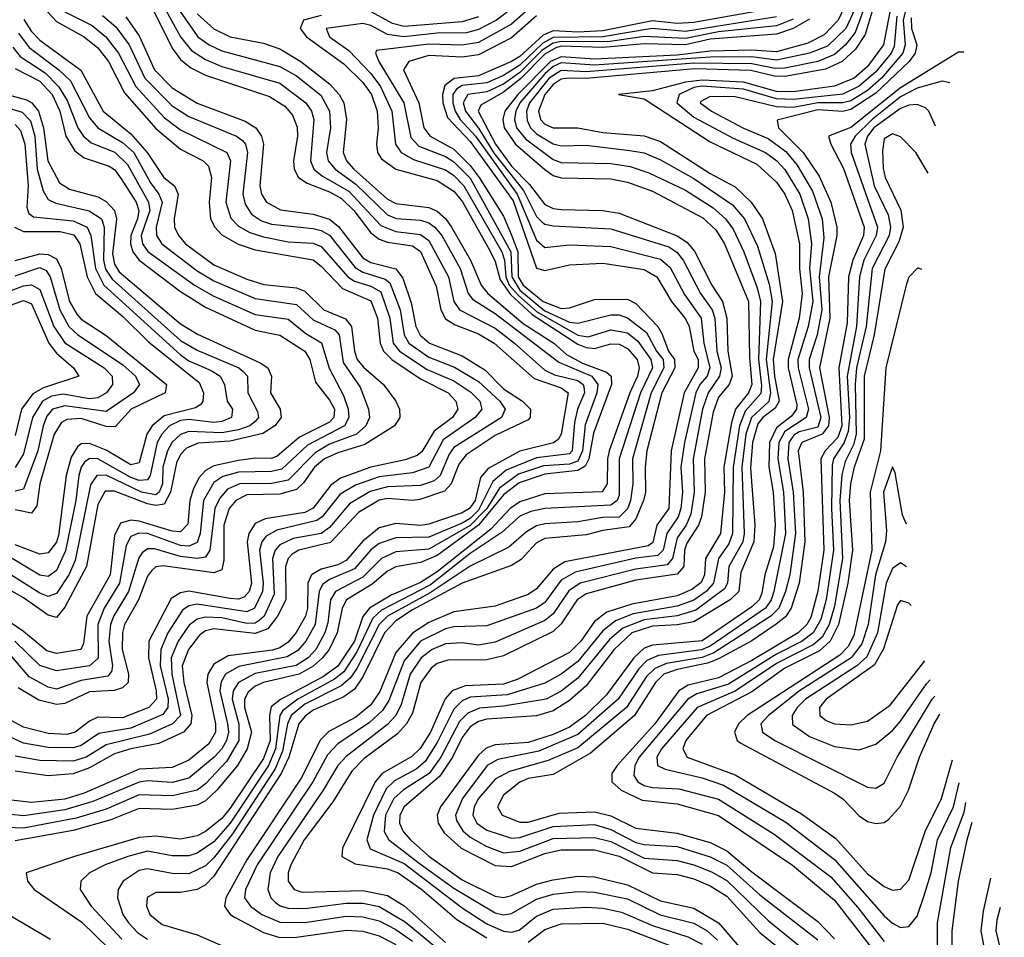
# Model space of a CAD drawing. Header units: inches. Extents: x 990535 to 1117859, y 769386 to 892122.
# Tile 668 of 1056: x 1092981 to 1095360, y 827675 to 829891. Entities that reach past the tile are written whole.
import ezdxf

# ---------------------------------------------------------------- set-up
doc = ezdxf.new("R2010")
doc.units = ezdxf.units.IN
doc.header["$MEASUREMENT"] = 0
doc.layers.add('B0892', color=7, linetype='Continuous')

msp = doc.modelspace()

# ---------------------------------------------------------------- linework, layer by layer
at = {"layer": 'B0892', "color": 5}
for points, elevation in [([(1095032.1, 829987.9), (1094977.3, 829870), (1094933, 829827), (1094889.9, 829810.1), (1094810, 829792.9), (1094750, 829801), (1094650, 829800.2), (1094370, 829781), (1094290, 829786.7), (1094270, 829778), (1094250, 829759.9), (1094189.6, 829690), (1094179.8, 829670), (1094176.5, 829650), (1094181.6, 829630), (1094203.5, 829603.5), (1094270, 829553.3), (1094290, 829546.4), (1094410, 829543.9), (1094456.2, 829536.2), (1094501.5, 829521.5), (1094590, 829478.9), (1094656.7, 829436.7), (1094686.9, 829410), (1094705.4, 829385.4), (1094731.2, 829330), (1094763.4, 829243.4), (1094771.3, 829210), (1094766.6, 829070), (1094773.4, 829006.6), (1094772, 828988), (1094734.2, 828945.8), (1094720.7, 828910), (1094705.1, 828810), (1094703.5, 828650), (1094695, 828625), (1094670, 828589.5), (1094658, 828530), (1094640.3, 828510), (1094610, 828489.3), (1094570, 828474.1), (1094464, 828456), (1094420.6, 828439.4), (1094390, 828414.6), (1094330, 828340.5), (1094290, 828310.4), (1094250, 828288.3), (1094159.2, 828260.7), (1094070, 828255), (1094050, 828246.1), (1094030, 828225.4), (1093990, 828144.8), (1093960.6, 828099.4), (1093939.2, 828080.8), (1093887.1, 828052.9), (1093867.1, 828032.9), (1093836.1, 827970), (1093819.9, 827910), (1093828.4, 827888.4), (1093910, 827852.6), (1094050, 827745.6), (1094110, 827707.6), (1094150, 827689.2), (1094170, 827687.1), (1094187.8, 827692.2), (1094230, 827726.1), (1094270, 827742.3), (1094350, 827747.4), (1094390, 827744.9), (1094435.6, 827735.6), (1094510, 827702.8), (1094596.1, 827676.1), (1094630, 827657.7)], 4940), ([(1093328.1, 829970), (1093411.8, 829850), (1093439, 829830), (1093470, 829815.5), (1093610, 829778.1), (1093650, 829755.3), (1093708.8, 829708.8), (1093730.2, 829670), (1093732.3, 829630), (1093722.7, 829570), (1093726.2, 829550), (1093743.7, 829530), (1093793.7, 829493.7), (1093870, 829419.3), (1093890.6, 829410.6), (1093950, 829406.7), (1093970, 829400.6), (1093984.7, 829390), (1094000.9, 829370), (1094045.5, 829290), (1094064.7, 829230), (1094075.7, 829215.7), (1094130, 829181.3), (1094283.6, 829063.6), (1094363.7, 829030), (1094378, 829010), (1094375.5, 828990), (1094347.8, 828912.2), (1094341.1, 828850), (1094330, 828825), (1094310, 828817.1), (1094246.9, 828813.1), (1094186.4, 828793.6), (1094140.7, 828759.3), (1094109.8, 828710), (1094070, 828669), (1093970, 828612.5), (1093890, 828605.8), (1093855.1, 828590), (1093810, 828544.5), (1093744.4, 828510), (1093732.6, 828490), (1093726, 828434), (1093718.2, 828410), (1093696.6, 828370), (1093678.2, 828350), (1093648.9, 828331.1), (1093550, 828311.9), (1093509.7, 828290.3), (1093497.1, 828270), (1093494.8, 828250), (1093510.8, 828189.2), (1093510.7, 828150), (1093481.1, 828098.9), (1093430, 828045.5), (1093409.8, 828030.2), (1093350, 828016.2), (1093270, 828018.6), (1093190, 827984.1), (1093117.8, 827962.2), (1092990, 827938.5), (1092930, 827940.3)], 4660), ([(1093325.4, 829930), (1093370, 829849.5), (1093396.5, 829816.5), (1093430, 829794.5), (1093470, 829777.7), (1093610, 829737.5), (1093672.8, 829690), (1093686.2, 829670), (1093691.9, 829650), (1093684.1, 829550), (1093692.3, 829530), (1093713.3, 829513.2), (1093776.9, 829476.9), (1093854, 829394), (1093890, 829379.7), (1093950, 829372.3), (1093970, 829357.9), (1094017.2, 829270), (1094030.3, 829210), (1094043.7, 829190), (1094130, 829146.2), (1094177.2, 829110), (1094250, 829044.2), (1094273.4, 829033.4), (1094330, 829019.7), (1094343.1, 829010), (1094344.2, 829004.2), (1094345.7, 828990), (1094329.3, 828950), (1094322.2, 828917.8), (1094316.6, 828850), (1094310, 828842.3), (1094230, 828833.1), (1094157, 828803), (1094124.2, 828775.8), (1094090, 828706), (1094070, 828686.5), (1094050, 828675), (1093970, 828641.5), (1093890, 828639.9), (1093850, 828625.8), (1093829.8, 828610.2), (1093790, 828564.3), (1093730, 828538.5), (1093713.3, 828526.7), (1093705.2, 828510), (1093694.9, 828430), (1093672.9, 828390), (1093652.9, 828367.1), (1093627.5, 828352.5), (1093510.9, 828329.1), (1093478.7, 828310), (1093467.9, 828292.1), (1093464.5, 828270), (1093483.3, 828190), (1093485.7, 828170), (1093481.2, 828150), (1093470, 828129.7), (1093451.1, 828110), (1093390, 828059.4), (1093350, 828048.8), (1093290, 828052.5), (1093270, 828049.4), (1093157.6, 828002.4), (1093090, 827982.4), (1092990, 827968.3), (1092930, 827974.9)], 4640), ([(1093029.9, 829929.9), (1093070, 829886.7), (1093137.1, 829850), (1093170, 829823.4), (1093195.8, 829790), (1093234.7, 829714.7), (1093310, 829628), (1093370, 829578.6), (1093424.3, 829550), (1093437.2, 829537.2), (1093444.8, 829510), (1093438.7, 829450), (1093442.3, 829410), (1093452.6, 829390), (1093470, 829371.5), (1093508.8, 829348.8), (1093550, 829335.3), (1093690, 829311.1), (1093710, 829296.1), (1093761.5, 829241.5), (1093830, 829212.2), (1093845.7, 829170), (1093852.3, 829110), (1093860.1, 829090), (1093880.5, 829070), (1093950, 829023.9), (1094016.2, 828990), (1094035, 828970), (1094040.3, 828950), (1094026.9, 828930), (1093983.1, 828896.9), (1093952.9, 828847.1), (1093941.6, 828838.4), (1093912.3, 828827.7), (1093830, 828810.1), (1093756.3, 828783.6), (1093733.2, 828766.8), (1093690, 828711.2), (1093670, 828700.7), (1093574.7, 828685.3), (1093550, 828674), (1093535.2, 828650), (1093530.5, 828630), (1093541.1, 828530), (1093535.8, 828510), (1093523.5, 828496.5), (1093510, 828491.3), (1093490, 828492.8), (1093390, 828510.4), (1093370, 828506.7), (1093347.2, 828492.8), (1093293.6, 828390), (1093292.5, 828350), (1093311.1, 828270), (1093311.4, 828250), (1093293.3, 828230), (1093230, 828205), (1093170, 828206.3), (1093150, 828196.7), (1093115, 828170), (1093095.2, 828164.8), (1093050, 828166.7), (1092990, 828182), (1092950, 828203.8)], 4520), ([(1094230, 829933), (1094170, 829880.2), (1094090, 829835.9), (1094050, 829829.1), (1093970, 829832), (1093843.7, 829816.3), (1093840.7, 829810), (1093849.3, 829790), (1093909.3, 829690), (1093926.6, 829606.6), (1093945.8, 829585.8), (1094010, 829560.2), (1094030, 829547.8), (1094070, 829508.1), (1094168.2, 829330), (1094170.3, 829270), (1094190, 829237.9), (1094250, 829187.7), (1094310, 829160.8), (1094330, 829158), (1094410, 829178.2), (1094430, 829177.9), (1094450, 829170.9), (1094495.8, 829135.8), (1094520, 829090), (1094536.1, 829070), (1094537.8, 829050), (1094507.1, 828990), (1094461.9, 828830), (1094462.8, 828770), (1094456.8, 828730), (1094450, 828709.9), (1094430, 828689.1), (1094390, 828688.9), (1094330, 828678.1), (1094250, 828673.4), (1094230, 828668.4), (1094205.6, 828654.4), (1094163.1, 828616.9), (1094070, 828571.2), (1093973.1, 828506.9), (1093869.7, 828450.3), (1093850, 828429.8), (1093796, 828324), (1093779.5, 828300.5), (1093757.9, 828282.2), (1093670, 828237.7), (1093637.2, 828210), (1093628, 828190), (1093616.1, 828123.9), (1093598.3, 828081.7), (1093495.8, 827924.2), (1093450, 827866.7), (1093430, 827847.3), (1093390, 827828), (1093350, 827828.6), (1093290, 827840.3), (1093270, 827836), (1093231.3, 827810), (1093219.3, 827790), (1093217.4, 827770), (1093230.6, 827730), (1093243.9, 827710), (1093266.2, 827686.3), (1093290, 827670.3)], 4760), ([(1094987.2, 829950), (1094959, 829890), (1094925.4, 829854.6), (1094885.3, 829834.7), (1094810, 829813.6), (1094750, 829817.6), (1094650, 829815), (1094570, 829805.3), (1094370, 829795.7), (1094290, 829801.6), (1094263.7, 829790), (1094185.2, 829710), (1094153.9, 829670), (1094148.3, 829650), (1094151.6, 829630), (1094179.5, 829590), (1094250, 829529.3), (1094270, 829515), (1094290, 829508.9), (1094410, 829506.8), (1094450, 829498.9), (1094510, 829477), (1094632.2, 829412.2), (1094663.4, 829383.4), (1094684.4, 829350), (1094742.4, 829210), (1094744.6, 829075.4), (1094750.7, 829010), (1094742.5, 828990), (1094711, 828950), (1094701.6, 828918.4), (1094683, 828810), (1094684.4, 828750), (1094674.6, 828650), (1094638.7, 828590), (1094635.8, 828550), (1094627.9, 828532), (1094605.6, 828514.4), (1094570, 828499.8), (1094460.5, 828479.5), (1094399.7, 828460.3), (1094370, 828437.7), (1094336.8, 828390), (1094310, 828362.9), (1094183, 828297), (1094150, 828286.4), (1094057.6, 828282.4), (1094026.5, 828270), (1094009.3, 828250.7), (1093973.9, 828170), (1093949.3, 828130.7), (1093929.1, 828111), (1093857.3, 828070), (1093840.5, 828050), (1093761.3, 827890), (1093759.6, 827870), (1093792.2, 827852.2), (1093870, 827839.8), (1093895.7, 827830), (1093952.9, 827790), (1094037.8, 827717.8), (1094110, 827673.3)], 4920), ([(1095025.6, 829930), (1094999.9, 829860.1), (1094976.8, 829830), (1094950, 829807.2), (1094910, 829790.4), (1094830, 829773.7), (1094806.7, 829773.3), (1094750, 829784.4), (1094610, 829785.8), (1094350, 829764.9), (1094290, 829768.4), (1094260.5, 829750), (1094213.5, 829690), (1094206.2, 829670), (1094207.2, 829647.2), (1094215.8, 829630), (1094230, 829615.7), (1094270, 829590.8), (1094290, 829586.4), (1094350, 829587.7), (1094455.4, 829575.4), (1094490, 829569.2), (1094530, 829552.8), (1094610, 829507.6), (1094703.8, 829443.8), (1094732.7, 829410), (1094764.1, 829344.1), (1094792.3, 829252.3), (1094799.3, 829210), (1094785.3, 829070), (1094795.8, 828990), (1094791.3, 828968.7), (1094749.6, 828930.4), (1094736.2, 828890), (1094726.4, 828810), (1094731.9, 828650), (1094728.5, 828630), (1094695.2, 828570), (1094691.7, 828530), (1094684, 828516), (1094614.9, 828465.1), (1094570, 828451.2), (1094490, 828441.7), (1094438.4, 828421.6), (1094406.1, 828394), (1094330, 828300.4), (1094290, 828269.2), (1094253.5, 828250), (1094150, 828232.8), (1094092, 828228), (1094063.7, 828216.3), (1094044, 828196), (1093998.7, 828110), (1093970.5, 828070), (1093908.9, 828031.1), (1093885.1, 828010), (1093865.2, 827970), (1093862.2, 827930), (1093873, 827910), (1093950, 827851.6), (1094030, 827793.3), (1094130, 827733.6), (1094150, 827728.8), (1094170, 827732.5), (1094230, 827767.1), (1094270, 827779), (1094330, 827785.2), (1094370, 827783.5), (1094450, 827767.2), (1094528.7, 827728.7), (1094610, 827708.9), (1094642.1, 827690), (1094667.7, 827667.7)], 4960), ([(1093306, 829910), (1093350, 829822.6), (1093370, 829794.9), (1093395.1, 829775.1), (1093430, 829757.1), (1093585.2, 829705.2), (1093621.9, 829681.9), (1093640.6, 829660.6), (1093651.6, 829631.6), (1093652.6, 829610), (1093643.1, 829550), (1093644.2, 829530), (1093654.7, 829510), (1093675.9, 829495.9), (1093730, 829475.5), (1093759.2, 829459.2), (1093788.4, 829430), (1093830, 829376.4), (1093850, 829361.3), (1093870, 829353.6), (1093930, 829344.6), (1093950, 829331.4), (1093987.7, 829247.7), (1093998.8, 829190), (1094010, 829168.6), (1094033.7, 829153.7), (1094090, 829132.6), (1094127.4, 829110), (1094224.5, 829024.5), (1094290, 829001.7), (1094306.3, 828990), (1094289.7, 828890.3), (1094282.6, 828877.4), (1094270.9, 828869.1), (1094190, 828848.9), (1094113.4, 828806.6), (1094094.9, 828785.1), (1094081.7, 828730), (1094068.5, 828710), (1094050, 828699.6), (1093970, 828672.6), (1093950, 828669.2), (1093890, 828674.4), (1093850, 828663.5), (1093810, 828631.6), (1093770, 828584.9), (1093750, 828574.2), (1093710, 828563.5), (1093686, 828550), (1093677.8, 828530), (1093676.3, 828470), (1093671.5, 828450), (1093649.3, 828410.7), (1093630, 828387.3), (1093610, 828373.7), (1093591.9, 828368.1), (1093485.1, 828354.9), (1093450, 828334.2), (1093435.9, 828310), (1093433.1, 828290), (1093454.5, 828190), (1093454.6, 828170), (1093438.2, 828141.8), (1093390, 828102.8), (1093350, 828084.5), (1093270, 828080.8), (1093136.8, 828023.2), (1093090, 828008.5), (1093010, 828000.4), (1092947.2, 828007.2)], 4620), ([(1093089.9, 829909.9), (1093156.7, 829876.7), (1093189.4, 829849.4), (1093220.3, 829810), (1093262, 829730), (1093330, 829654.5), (1093370, 829624.7), (1093481.8, 829570), (1093490.2, 829550), (1093479.1, 829450), (1093491.6, 829411.6), (1093510, 829392.1), (1093536.9, 829376.9), (1093570, 829366.2), (1093630, 829354.4), (1093690, 829351.1), (1093710, 829343.3), (1093774.1, 829270), (1093790, 829259.3), (1093830, 829247.1), (1093853.8, 829233.8), (1093876, 829170), (1093883.8, 829110), (1093898.7, 829090), (1093966.1, 829046.1), (1094030, 829019), (1094071.2, 828991.2), (1094092.8, 828970), (1094097.7, 828950), (1094081.9, 828930), (1094004.1, 828875.9), (1093970, 828810), (1093930, 828796.4), (1093850, 828786.6), (1093792.9, 828767), (1093755.4, 828744.6), (1093711.7, 828690), (1093699, 828681), (1093602.3, 828657.7), (1093576.7, 828643.3), (1093566.5, 828630), (1093560.6, 828610), (1093569.7, 828530), (1093568.1, 828510), (1093548.4, 828470), (1093530, 828461), (1093410, 828479.1), (1093390, 828475.3), (1093374.9, 828465.1), (1093338.8, 828410), (1093322.2, 828370), (1093320.6, 828330), (1093339.6, 828250), (1093339.4, 828230), (1093327.3, 828212.7), (1093250, 828179.5), (1093172.8, 828167.2), (1093130, 828138), (1093110, 828132), (1093050, 828133.1), (1092990, 828143.8), (1092950, 828162.1)], 4540), ([(1093410, 829905.5), (1093450, 829869.1), (1093490, 829849.8), (1093570, 829834.6), (1093610, 829820.6), (1093660.2, 829790), (1093730, 829736.1), (1093753.3, 829710), (1093764.4, 829690), (1093771.2, 829650), (1093763.2, 829570), (1093771.1, 829550), (1093789, 829530), (1093870, 829457.7), (1093890, 829446.8), (1093970, 829437.6), (1093990, 829428.6), (1094010, 829411), (1094024.5, 829390), (1094070.7, 829310), (1094096.2, 829250), (1094112.5, 829230), (1094197.6, 829157.6), (1094272, 829110), (1094302.7, 829082.7), (1094341.3, 829061.3), (1094399.5, 829039.5), (1094410.8, 829030), (1094410.9, 829010), (1094367.6, 828892.3), (1094356.7, 828830), (1094347.5, 828812.5), (1094330, 828802), (1094250, 828793.4), (1094187.9, 828772.1), (1094150, 828743.5), (1094089.7, 828670), (1093990, 828597.2), (1093950, 828580.3), (1093890, 828569.6), (1093870, 828559.2), (1093832.6, 828527.4), (1093770.5, 828490), (1093760.1, 828470), (1093748.5, 828410), (1093728.7, 828370), (1093713, 828350), (1093690.2, 828329.8), (1093656.4, 828310), (1093570, 828289.8), (1093550, 828281.3), (1093533, 828267), (1093524.8, 828250), (1093524.6, 828230), (1093541.1, 828170), (1093531, 828130), (1093507.6, 828090), (1093457.7, 828030), (1093430, 828004.5), (1093410, 827994.2), (1093350, 827983.2), (1093270, 827985.8), (1093201.7, 827958.3), (1093110, 827932.6), (1092970, 827907.5)], 4680), ([(1094170, 829917.4), (1094133.3, 829890), (1094090, 829867), (1094060.7, 829859.3), (1093990, 829858.8), (1093909.3, 829849.3), (1093870, 829855.6), (1093830, 829877.1), (1093810, 829881.9), (1093721.9, 829870), (1093730.1, 829850), (1093776.7, 829816.7), (1093830, 829761), (1093852.8, 829730), (1093880.1, 829670), (1093888.9, 829590), (1093903, 829570), (1093933, 829553), (1094010, 829528.3), (1094030, 829515), (1094054.2, 829490), (1094146.3, 829330), (1094153, 829310), (1094155.9, 829270), (1094164.3, 829250), (1094185.4, 829225.4), (1094230, 829185.9), (1094330, 829128.8), (1094355, 829125), (1094410, 829141.8), (1094450, 829134.3), (1094474.5, 829114.5), (1094506.3, 829070), (1094510.3, 829050), (1094481.1, 828990), (1094429.9, 828830.1), (1094430, 828742.6), (1094425.2, 828730), (1094410, 828718.6), (1094250, 828710.1), (1094216.7, 828703.3), (1094190, 828691.6), (1094147.1, 828652.9), (1094070, 828601.3), (1093973.6, 828526.4), (1093855.4, 828464.6), (1093834.9, 828445.1), (1093796.2, 828363.8), (1093764.2, 828315.8), (1093741.8, 828298.2), (1093653.4, 828250), (1093617.2, 828222.8), (1093609.6, 828210), (1093599.5, 828130), (1093582.2, 828090), (1093490, 827950.1), (1093450, 827905.6), (1093410, 827877.8), (1093390, 827871.5), (1093350, 827871.8), (1093290, 827882.4), (1093242.7, 827870), (1093187.8, 827850), (1093150.1, 827830), (1093129, 827810), (1093127.2, 827790), (1093153.8, 827750), (1093228, 827670)], 4740), ([(1094810, 829920), (1094610, 829884), (1094570, 829881.9), (1094510, 829888.2), (1094390, 829864.4), (1094330, 829861), (1094270, 829864.5), (1094246.1, 829853.9), (1094190, 829802.5), (1094170, 829790), (1094090, 829755.3), (1094030.8, 829749.2), (1094008.2, 829731.8), (1094002.6, 829710), (1094003.8, 829690), (1094014.9, 829654.9), (1094070, 829596.7), (1094173.3, 829453.3), (1094230, 829291.1), (1094250, 829284.9), (1094310, 829298.7), (1094390, 829302.7), (1094490, 829287.6), (1094521, 829270), (1094556.4, 829210), (1094590, 829168.3), (1094599, 829150), (1094610, 829090), (1094620.7, 829070), (1094620.3, 829050), (1094586.7, 828990), (1094555.4, 828850), (1094549.5, 828710.5), (1094521.1, 828670), (1094511.5, 828628.5), (1094499.7, 828620.3), (1094298.4, 828581.6), (1094270, 828564.1), (1094230, 828516.5), (1094210, 828502.6), (1094130, 828474.8), (1094030, 828460.8), (1093970, 828435), (1093930, 828409.6), (1093890, 828362.9), (1093851.4, 828268.6), (1093830, 828236), (1093793.8, 828206.2), (1093728.5, 828171.5), (1093708.2, 828151.8), (1093661.2, 828058.8), (1093530, 827861.6), (1093479.1, 827770), (1093476.3, 827750), (1093489.7, 827730), (1093502.2, 827722.2), (1093570, 827686.3), (1093610, 827674.2), (1093650, 827675.3), (1093770, 827692.1), (1093810, 827689.3), (1093850, 827677.9), (1093890, 827657.2)], 4820), ([(1094090, 829897.8), (1094050, 829885.7), (1093910, 829874.9), (1093882, 829882), (1093830.3, 829910)], 4720), ([(1095042.6, 829917.4), (1095024.6, 829855.4), (1095000.5, 829819.5), (1094968.9, 829790), (1094928.1, 829771.9), (1094830, 829753.7), (1094805.4, 829754.6), (1094748.1, 829768.1), (1094612.6, 829772.6), (1094349.2, 829749.2), (1094307.5, 829750), (1094290, 829747.3), (1094270, 829734.1), (1094250.2, 829710), (1094234.6, 829670), (1094239.7, 829650), (1094250, 829638.9), (1094270, 829630), (1094330, 829630), (1094390, 829618.4), (1094490, 829610.9), (1094530, 829597.1), (1094650, 829519.3), (1094710, 829487.4), (1094748.8, 829450), (1094776.4, 829410), (1094806.5, 829326.5), (1094824.6, 829210), (1094802.1, 829070), (1094804.9, 829030), (1094816.6, 828970), (1094807.1, 828952.9), (1094776.9, 828930), (1094765.1, 828914.9), (1094752.2, 828870), (1094747.5, 828807.5), (1094758, 828670), (1094755.3, 828630), (1094724.1, 828555.9), (1094718.6, 828510), (1094697.9, 828490), (1094610, 828436.4), (1094570, 828429.3), (1094510, 828426.4), (1094460.8, 828410), (1094417.4, 828370), (1094350, 828282.3), (1094310, 828246.6), (1094270, 828221.5), (1094230, 828209.2), (1094110, 828201.5), (1094090, 828195.7), (1094070, 828183.2), (1094050, 828157.2), (1094026.7, 828110), (1093996.3, 828063.7), (1093910.6, 827990), (1093899.9, 827970), (1093898.8, 827950), (1093908, 827930), (1093925.4, 827910), (1093970, 827870.6), (1094050, 827813.8), (1094130, 827773.8), (1094150, 827771.1), (1094170, 827775.9), (1094230, 827803.2), (1094270, 827813.5), (1094330, 827822.4), (1094370, 827820.6), (1094450, 827801.1), (1094530, 827762.5), (1094610, 827745.2), (1094670, 827709.6), (1094750, 827616.3)], 4980), ([(1095084.1, 829910), (1095068.9, 829830), (1095030, 829777.6), (1094998, 829750), (1094950, 829730.2), (1094850, 829717.1), (1094810, 829717.8), (1094730, 829739.9), (1094630, 829745), (1094590, 829740.3), (1094510, 829718.8), (1094428.5, 829710), (1094490, 829699.6), (1094650, 829596.1), (1094762.2, 829542.2), (1094810, 829498.6), (1094830.1, 829469.9), (1094847.6, 829430), (1094865.6, 829350), (1094865.7, 829290), (1094872, 829230), (1094864.7, 829170), (1094838.1, 829070), (1094838.4, 829050), (1094859.4, 828960.6), (1094858.7, 828950), (1094846.3, 828933.7), (1094810, 828905.4), (1094793, 828870), (1094791.2, 828811.2), (1094802, 828750), (1094807.1, 828670), (1094802.6, 828617.4), (1094781.9, 828550), (1094774.3, 828505.7), (1094768.1, 828490), (1094750, 828472.6), (1094630, 828390.8), (1094510, 828380.3), (1094490, 828372.7), (1094465.3, 828350), (1094399.3, 828260.7), (1094348.3, 828210), (1094310, 828182.3), (1094270, 828164.3), (1094210, 828145.4), (1094130, 828139.5), (1094108.4, 828131.6), (1094090, 828114.7), (1093998.1, 827990), (1093989.6, 827970), (1093992.1, 827950), (1094007, 827927), (1094047.6, 827890), (1094130, 827848.1), (1094170, 827845.3), (1094250, 827877.1), (1094290, 827885.8), (1094370, 827885.7), (1094430, 827870.4), (1094510, 827830.4), (1094570, 827826.2), (1094610, 827815.9), (1094650, 827799), (1094690, 827774.1), (1094770, 827686.6), (1094890, 827588.7)], 5020), ([(1095121.1, 829910), (1095115.7, 829890), (1095121.1, 829830), (1095115, 829810), (1095064, 829750), (1095030, 829720.2), (1094990, 829695.4), (1094970, 829689.9), (1094910, 829690.3), (1094850, 829679), (1094810, 829680.9), (1094710, 829704.5), (1094650, 829705.7), (1094626.9, 829693.1), (1094625.2, 829690), (1094653.1, 829670), (1094730, 829628.9), (1094790, 829604), (1094832.4, 829572.4), (1094859.6, 829539.6), (1094897.1, 829477.2), (1094920, 829410), (1094924, 829364), (1094913.4, 829270), (1094919.4, 829190), (1094908.6, 829130), (1094889.1, 829070), (1094889.1, 829050), (1094917.3, 828930), (1094910, 828907.2), (1094864.6, 828895.4), (1094852.1, 828887.9), (1094840.1, 828870), (1094837.7, 828830), (1094850.6, 828750), (1094855.6, 828650), (1094842.1, 828550), (1094832.1, 828510), (1094815.4, 828470), (1094796.1, 828450), (1094658.2, 828361.8), (1094630, 828350.7), (1094544, 828336), (1094515.8, 828324.2), (1094495.8, 828304.2), (1094447.2, 828230), (1094330, 828132.3), (1094258, 828102), (1094164.7, 828075.3), (1094130, 828056.3), (1094090, 828010), (1094079.5, 827990), (1094076.4, 827970), (1094085.5, 827950), (1094110, 827933.4), (1094170, 827914.5), (1094190, 827915.5), (1094270, 827941.9), (1094370, 827946.9), (1094410, 827935.4), (1094470, 827903.7), (1094490, 827898.7), (1094570, 827893.8), (1094649.4, 827869.4), (1094690, 827849.3), (1094770, 827777.1), (1094910, 827668.4)], 5060), ([(1093181.4, 829901.4), (1093213.6, 829873.6), (1093245.6, 829830), (1093283.6, 829750), (1093350, 829683.2), (1093390, 829657.4), (1093505.4, 829610), (1093519.3, 829599.3), (1093527.1, 829590), (1093531.5, 829570), (1093520.6, 829470), (1093525.8, 829445.8), (1093541.7, 829421.7), (1093565.2, 829405.2), (1093590, 829396.8), (1093690, 829386.8), (1093710, 829382.1), (1093730, 829370.6), (1093792.2, 829292.2), (1093810, 829281), (1093864.6, 829264.6), (1093875.8, 829255.8), (1093900.8, 829190), (1093910.2, 829130), (1093921.5, 829110), (1093970, 829075.6), (1094031.9, 829051.9), (1094090, 829016.8), (1094141.4, 828970), (1094154.6, 828950), (1094145.1, 828930), (1094030, 828858.1), (1094018.7, 828841.3), (1093997.5, 828790), (1093982.8, 828777.2), (1093950, 828765.6), (1093870, 828762.7), (1093828.4, 828751.6), (1093778.1, 828721.9), (1093730, 828664.3), (1093710, 828650.3), (1093642.3, 828637.7), (1093610, 828623), (1093598.4, 828610), (1093591.7, 828590), (1093596.4, 828503.6), (1093571.6, 828450), (1093560, 828439.9), (1093550, 828433.8), (1093530, 828432.6), (1093470, 828446.1), (1093430, 828448.2), (1093410, 828443.3), (1093391.1, 828428.9), (1093364.5, 828390), (1093347.6, 828350), (1093348.6, 828310), (1093369.5, 828210.5), (1093350.7, 828190), (1093295, 828165), (1093190, 828139.2), (1093141.5, 828110), (1093110, 828099.7), (1093030, 828101.4), (1092970, 828112.2)], 4560), ([(1093237.8, 829897.8), (1093270, 829851.8), (1093307, 829770), (1093350, 829726.6), (1093410, 829689.4), (1093525.9, 829645.9), (1093551.8, 829630), (1093565.5, 829610), (1093570, 829590), (1093561.6, 829490), (1093565.5, 829470), (1093577.4, 829450), (1093611.5, 829431.5), (1093690, 829421.5), (1093730, 829409.5), (1093751.7, 829391.7), (1093810, 829315.8), (1093830, 829304.3), (1093890, 829289.6), (1093906.8, 829266.8), (1093927.4, 829207.4), (1093938.3, 829150), (1093948.9, 829128.9), (1093971.4, 829110), (1094050, 829079.4), (1094105.1, 829045.1), (1094150, 828999.8), (1094195.9, 828970), (1094215.5, 828950), (1094215, 828930), (1094210, 828924.9), (1094130, 828886.9), (1094059.9, 828840.1), (1094042.4, 828817.6), (1094024.1, 828770), (1094007.5, 828752.5), (1093948.2, 828731.8), (1093930, 828729.4), (1093870, 828734.7), (1093849.6, 828730.4), (1093799.5, 828700.5), (1093731.9, 828628.1), (1093655.7, 828610), (1093639.8, 828600.2), (1093629.6, 828590), (1093623.5, 828570), (1093624.1, 828490), (1093603.9, 828450), (1093580.5, 828419.5), (1093550, 828408.2), (1093450, 828419.7), (1093430, 828414.6), (1093415.7, 828404.3), (1093389.3, 828370), (1093373.7, 828330), (1093378, 828290), (1093397.3, 828210), (1093394.9, 828190), (1093377.4, 828170), (1093317.5, 828142.5), (1093250, 828130.2), (1093210, 828117.7), (1093150, 828084.1), (1093110, 828069.3), (1093050, 828065), (1092970, 828075.8)], 4580), ([(1092991.5, 829891.5), (1093010, 829862.5), (1093030, 829841.5), (1093129, 829769), (1093182.8, 829670), (1093250, 829615.5), (1093289.6, 829570), (1093329.1, 829510), (1093355, 829490), (1093364.4, 829470), (1093354.5, 829410), (1093355.5, 829390), (1093364.6, 829370), (1093382.2, 829350), (1093450, 829298.9), (1093530, 829264.7), (1093571.4, 829251.4), (1093650, 829243), (1093670, 829235.6), (1093716.3, 829190), (1093768.8, 829168.8), (1093782.9, 829150), (1093790.2, 829090), (1093796.8, 829070), (1093811.6, 829051.6), (1093860.3, 829010), (1093890.4, 828970), (1093899, 828950), (1093899.6, 828930), (1093886.7, 828910), (1093815, 828865), (1093750, 828845), (1093717.4, 828830), (1093693.2, 828810), (1093667.3, 828772.7), (1093650, 828756.1), (1093610, 828745.1), (1093530, 828743.3), (1093503.5, 828730), (1093487.7, 828710), (1093474.3, 828670), (1093474.1, 828585.9), (1093470, 828562.1), (1093450, 828555.1), (1093328.2, 828571.8), (1093310, 828569.1), (1093300, 828560), (1093290, 828546.9), (1093268.5, 828490), (1093234.4, 828430), (1093229.2, 828410.8), (1093228.7, 828370), (1093244, 828310), (1093242.9, 828290), (1093230, 828277.1), (1093209.2, 828270.8), (1093150, 828267.5), (1093090, 828239.6), (1093070, 828237), (1093027.3, 828247.3), (1092977.2, 828277.2)], 4480), ([(1093710, 829901), (1093667.2, 829890), (1093658.7, 829870), (1093674.6, 829850), (1093764.8, 829784.8), (1093810, 829739.6), (1093831.3, 829710), (1093845, 829670), (1093847.7, 829630), (1093843.3, 829590), (1093845.8, 829570), (1093855.3, 829555.3), (1093890, 829530), (1093990, 829503), (1094030, 829477.2), (1094051, 829451), (1094118.7, 829330), (1094130, 829307.2), (1094142.5, 829262.5), (1094167, 829227), (1094219.2, 829179.2), (1094330, 829107.5), (1094350, 829098.9), (1094370, 829096.7), (1094410, 829107.9), (1094430, 829107.4), (1094450, 829096.8), (1094472.9, 829070), (1094478.5, 829050), (1094474.1, 829030), (1094455.6, 828990), (1094405.9, 828850), (1094401.5, 828830), (1094400.5, 828770), (1094389.1, 828750.9), (1094250, 828745.7), (1094190, 828726.3), (1094166.5, 828710), (1094119.5, 828660.5), (1093990, 828557.2), (1093950, 828531.9), (1093879, 828501), (1093826.4, 828470), (1093810.7, 828449.3), (1093790, 828389.6), (1093750.1, 828329.9), (1093715.6, 828304.4), (1093611.3, 828248.7), (1093588.7, 828231.3), (1093584.7, 828210), (1093586.1, 828150), (1093570, 828106.9), (1093490, 827986.4), (1093470, 827962), (1093430, 827930.2), (1093410, 827920.1), (1093370, 827911.5), (1093310, 827919.2), (1093270, 827915.7), (1093113.9, 827870), (1092997.1, 827830), (1092999.8, 827810), (1093016.3, 827790), (1093131.2, 827711.2), (1093230, 827615.7)], 4720), ([(1094230, 829900.5), (1094170, 829847), (1094090, 829806.1), (1094050, 829800.5), (1093970, 829804.8), (1093921.3, 829790), (1093909, 829770), (1093945.4, 829690), (1093957.8, 829630), (1093973.2, 829610), (1094030, 829578.2), (1094070, 829538.9), (1094091.8, 829510), (1094150, 829416.3), (1094170, 829370.5), (1094184.6, 829330), (1094185.4, 829270), (1094197.6, 829250), (1094246.4, 829210), (1094290, 829193.5), (1094310, 829194.9), (1094370, 829215.3), (1094450, 829215.8), (1094470, 829205.2), (1094523.2, 829150), (1094533.1, 829133.1), (1094549.4, 829090), (1094563.9, 829070), (1094564.4, 829050), (1094533, 828990), (1094497, 828850), (1094492.6, 828810), (1094493.7, 828750), (1094488.4, 828730), (1094470, 828685.7), (1094454.1, 828665.9), (1094390, 828657.6), (1094350, 828646.6), (1094250, 828638.2), (1094230, 828627.5), (1094192.8, 828587.2), (1094170, 828572.9), (1094050, 828530), (1093930, 828465.6), (1093890, 828439), (1093862.7, 828410), (1093810, 828303.7), (1093790, 828274.2), (1093764.2, 828255.8), (1093690, 828222.9), (1093671, 828209), (1093655.5, 828190), (1093631.8, 828110), (1093613.4, 828070), (1093450, 827822.1), (1093430, 827801.7), (1093410, 827790), (1093370, 827782.5), (1093310, 827782.9), (1093289.5, 827770.5), (1093287.3, 827750), (1093295.4, 827730), (1093325.6, 827705.6), (1093410, 827680.7), (1093590, 827602.5)], 4780), ([(1094810, 829897.8), (1094590, 829862.6), (1094509.6, 829869.6), (1094390, 829849.9), (1094270, 829847.7), (1094245.4, 829834.6), (1094190, 829781.4), (1094150, 829756.6), (1094110, 829738.2), (1094050, 829732.1), (1094036.7, 829723.3), (1094027.7, 829710), (1094027.6, 829690), (1094033.8, 829670), (1094045.8, 829650), (1094082.3, 829610), (1094183, 829470), (1094230, 829358.6), (1094250, 829340.6), (1094310, 829347.5), (1094410, 829342.9), (1094530, 829312.6), (1094552.7, 829292.7), (1094587.5, 829227.5), (1094628.3, 829170), (1094634.1, 829110), (1094649.1, 829050), (1094642.3, 829030), (1094624.8, 829010), (1094615.2, 828990), (1094588, 828870), (1094579.1, 828810), (1094582.7, 828750), (1094578.9, 828710), (1094572.3, 828690), (1094544.7, 828650), (1094536.5, 828610), (1094523, 828597), (1094469.9, 828590.1), (1094323.5, 828556.5), (1094290, 828537.2), (1094250, 828483.4), (1094230, 828469.4), (1094110, 828427), (1094030, 828424.9), (1094010, 828420.1), (1093950, 828389.6), (1093910, 828342.8), (1093873.3, 828246.7), (1093857.9, 828222.1), (1093826.3, 828193.7), (1093750, 828141.9), (1093724.8, 828115.2), (1093689.9, 828050), (1093555, 827850), (1093526.5, 827790), (1093524.2, 827770), (1093538.8, 827750), (1093566.2, 827730), (1093610, 827711.2), (1093670, 827710.5), (1093770, 827725.5), (1093810, 827724.2), (1093850, 827714.1), (1093890, 827693.7), (1093930, 827665.5)], 4840), ([(1094850, 829891.9), (1094810, 829876.6), (1094670, 829862.1), (1094590, 829845.3), (1094490, 829850.8), (1094402.4, 829837.6), (1094290, 829838.6), (1094270, 829834.4), (1094243.2, 829816.8), (1094190, 829763.3), (1094150, 829735.3), (1094110, 829716.5), (1094064.4, 829710), (1094052.6, 829690), (1094058.6, 829670), (1094090, 829629.1), (1094127.6, 829567.6), (1094198.5, 829478.5), (1094230, 829415.5), (1094242.8, 829402.8), (1094250, 829397.1), (1094270, 829393.5), (1094410, 829385.7), (1094550, 829342), (1094569.2, 829329.2), (1094584.6, 829310), (1094626.2, 829230), (1094654.8, 829190), (1094661.2, 829170), (1094665.5, 829090), (1094676, 829050), (1094672.4, 829030), (1094644.6, 828990), (1094631.5, 828950), (1094608.9, 828830), (1094610.8, 828750), (1094603.2, 828696.8), (1094591.6, 828670), (1094570, 828639.2), (1094558.5, 828590), (1094545.8, 828574.2), (1094470, 828563.9), (1094335.9, 828530), (1094308.1, 828511.9), (1094270, 828456.3), (1094250, 828440.2), (1094130, 828387.3), (1094090, 828380.6), (1094050, 828385.7), (1094010, 828383.4), (1093977.8, 828370), (1093951.7, 828350), (1093925, 828310), (1093903.1, 828236.9), (1093890.2, 828210), (1093870, 828188.3), (1093770, 828111.6), (1093750.2, 828089.8), (1093714.3, 828030), (1093604.7, 827870), (1093586.2, 827830), (1093581.1, 827790), (1093588, 827770), (1093599.1, 827759.1), (1093610.6, 827750.6), (1093630, 827745.1), (1093670, 827743.9), (1093770, 827757.1), (1093810, 827757.1), (1093850, 827749.3), (1093912.4, 827712.4), (1094070, 827582.3)], 4860), ([(1094890, 829892), (1094850.3, 829869.7), (1094810, 829855.7), (1094650, 829844.1), (1094590, 829830.7), (1094490, 829832.8), (1094390, 829823.5), (1094290, 829826.8), (1094276.6, 829823.4), (1094250, 829808.1), (1094191.6, 829748.4), (1094150, 829715.9), (1094095.2, 829684.8), (1094088.9, 829670), (1094130.9, 829590), (1094170, 829537.6), (1094212.9, 829492.9), (1094250, 829445), (1094270, 829435.1), (1094290, 829432.4), (1094390, 829430), (1094430, 829423.7), (1094570, 829368.7), (1094593.3, 829353.3), (1094611.9, 829331.9), (1094653.9, 829250), (1094679.6, 829210), (1094690.1, 829170.2), (1094692.3, 829090), (1094703.1, 829030), (1094695.5, 829010), (1094670, 828979.4), (1094657.1, 828942.9), (1094636.1, 828830), (1094637.5, 828750), (1094628.8, 828690), (1094621.8, 828670), (1094593.2, 828626.8), (1094587.4, 828610), (1094585.7, 828570), (1094570, 828551.7), (1094470, 828537), (1094350, 828504.5), (1094328.5, 828490), (1094290, 828431.5), (1094270, 828413.5), (1094150, 828354.2), (1094110, 828344.7), (1094015.9, 828344.1), (1093990, 828335.6), (1093975.1, 828324.9), (1093950.8, 828290), (1093930, 828216.1), (1093916.1, 828190), (1093893.8, 828166.2), (1093813.3, 828106.7), (1093783.8, 828076.2), (1093738, 828002), (1093668.9, 827910), (1093636.7, 827850), (1093630.1, 827830), (1093630.1, 827810.1), (1093644.2, 827790), (1093663.7, 827783.7), (1093810, 827787.4), (1093870, 827775.8), (1093910, 827750.8), (1094010, 827661.9)], 4880), ([(1095100.6, 829899.4), (1095094, 829826), (1095086.7, 829810), (1095050, 829765), (1095010, 829730.5), (1094970, 829711.2), (1094850, 829698.1), (1094810, 829700.2), (1094730, 829723.6), (1094630, 829730.6), (1094610, 829727.2), (1094574.6, 829710), (1094569.2, 829690), (1094610, 829655.4), (1094704.9, 829604.9), (1094783.3, 829570), (1094810.9, 829550), (1094830, 829529), (1094866.5, 829470), (1094886.6, 829410), (1094894.9, 829350), (1094889.7, 829290), (1094897.4, 829210), (1094886.5, 829150), (1094861.6, 829070), (1094862, 829050), (1094887.5, 828950), (1094881.6, 828930), (1094830, 828896.7), (1094815.4, 828870), (1094813.2, 828830), (1094826.5, 828750), (1094831.7, 828650), (1094803.3, 828510), (1094797, 828490), (1094783.8, 828470), (1094650, 828377.8), (1094629, 828369), (1094525, 828355), (1094496.8, 828343.2), (1094477.1, 828322.9), (1094427.1, 828250), (1094330, 828164.5), (1094235.4, 828124.6), (1094136.2, 828103.9), (1094111.1, 828090), (1094051, 828010), (1094034.5, 827970), (1094037, 827957), (1094051.7, 827931.7), (1094070, 827916.9), (1094110, 827894.2), (1094150, 827879), (1094190, 827882.4), (1094270, 827913.2), (1094370, 827915.8), (1094410, 827905.7), (1094490, 827866.1), (1094570, 827860.5), (1094610, 827849.9), (1094653.2, 827833.2), (1094690, 827811.9), (1094790, 827715.2), (1094910, 827618.2)], 5040), ([(1095135.6, 829895.6), (1095136.2, 829870), (1095149.2, 829830), (1095145, 829810), (1095130.4, 829790), (1095050, 829713.9), (1094990, 829674), (1094970, 829669.6), (1094910, 829673.2), (1094811.8, 829648.2), (1094815.2, 829630), (1094874.6, 829570), (1094912.8, 829512.8), (1094941.4, 829450), (1094956, 829390), (1094956, 829370), (1094935.6, 829270), (1094938.9, 829170), (1094914.1, 829050), (1094937.2, 828930), (1094935.8, 828910), (1094920.4, 828890), (1094871.5, 828870), (1094862.6, 828850), (1094874.7, 828750), (1094878.8, 828630), (1094864.5, 828530), (1094845.4, 828470), (1094831.6, 828448.4), (1094809.3, 828430.7), (1094750, 828391), (1094670, 828347.4), (1094643.4, 828336.6), (1094570, 828321.9), (1094537.6, 828310), (1094517.7, 828290), (1094466.5, 828210), (1094360.9, 828119.1), (1094270, 828068.1), (1094210, 828058.1), (1094190, 828049.7), (1094150, 828017.7), (1094135.4, 827990), (1094147.4, 827970), (1094190, 827953), (1094210, 827953.1), (1094285.1, 827974.9), (1094370, 827977.7), (1094410, 827967.9), (1094470, 827938.4), (1094570, 827926.3), (1094650, 827903.4), (1094690, 827883.8), (1094750, 827832.4), (1094910, 827712.9), (1094950, 827671.1)], 5080), ([(1092978.4, 829858.4), (1093003.8, 829823.8), (1093075.8, 829770), (1093103.6, 829743.6), (1093150, 829653.6), (1093169.8, 829630), (1093230, 829594.7), (1093256.7, 829570), (1093297.1, 829497.1), (1093317.7, 829470), (1093325.7, 829450), (1093310.9, 829390), (1093311.8, 829370), (1093324.5, 829350), (1093410, 829284.8), (1093450, 829260.6), (1093550, 829217.4), (1093650, 829203.2), (1093690, 829166.3), (1093742.3, 829142.3), (1093753.2, 829130), (1093762.9, 829062.9), (1093803.8, 829003.8), (1093823.8, 828950), (1093826.8, 828930), (1093817.9, 828910), (1093795, 828890), (1093730, 828865.7), (1093695.1, 828844.9), (1093630, 828779.1), (1093590, 828770.8), (1093512.1, 828770), (1093483.2, 828756.8), (1093464.7, 828735.3), (1093453.1, 828710), (1093440.8, 828610), (1093430, 828592.5), (1093410.2, 828589.8), (1093370, 828594.2), (1093307.2, 828612.8), (1093290, 828612.6), (1093277.1, 828602.9), (1093269, 828591), (1093244.2, 828510), (1093208.7, 828451.3), (1093200.7, 828430), (1093196.8, 828390), (1093205.4, 828330), (1093203.2, 828316.8), (1093194.3, 828305.7), (1093130, 828295.1), (1093070, 828274.3), (1093050, 828279), (1093003.7, 828303.7), (1092947.7, 828370)], 4460), ([(1092964.4, 829824.4), (1092982.4, 829802.4), (1093042.4, 829762.4), (1093075.1, 829730), (1093095.7, 829695.7), (1093122, 829630), (1093135.4, 829610), (1093153.9, 829593.9), (1093210.7, 829570.7), (1093241.3, 829541.3), (1093292.7, 829450), (1093295.3, 829430), (1093275, 829370), (1093277.8, 829350), (1093290.8, 829330.8), (1093403.9, 829250), (1093450, 829223), (1093550, 829179), (1093630, 829167.7), (1093672.9, 829132.9), (1093710.5, 829110.5), (1093729.2, 829049.2), (1093763.5, 828983.5), (1093775, 828950), (1093776.2, 828930), (1093766.3, 828910), (1093677, 828863), (1093614.6, 828805.4), (1093590, 828799.4), (1093510, 828797.9), (1093472.2, 828787.8), (1093450, 828772.9), (1093425.6, 828730), (1093417, 828650), (1093410, 828628.3), (1093390, 828619.4), (1093370, 828621.3), (1093290, 828649.6), (1093269.2, 828650.8), (1093250, 828643), (1093238.7, 828621.3), (1093222.3, 828530), (1093185.3, 828470), (1093169.8, 828430.2), (1093171, 828349), (1093150.1, 828330), (1093070, 828318.3), (1093030, 828331.5), (1092969.7, 828389.7)], 4440), ([(1095262.3, 829812.2), (1095250, 829812.5), (1095110, 829726.1), (1094990, 829630.5), (1094935.6, 829610), (1094941.2, 829590), (1094972, 829532), (1095022, 829390), (1095019.9, 829370), (1094994.2, 829310), (1094984.2, 829270), (1094981, 829159), (1094960.8, 829050), (1094967.7, 828910), (1094958.5, 828881.5), (1094927.8, 828850), (1094917.2, 828830), (1094924.2, 828610), (1094909.6, 828510.4), (1094892.7, 828447.3), (1094883.1, 828430), (1094862.7, 828410), (1094750, 828343.4), (1094670, 828301.4), (1094596.5, 828283.5), (1094573.7, 828270), (1094515.6, 828190), (1094424.9, 828090), (1094412.1, 828070), (1094411.8, 828050), (1094434.3, 828030), (1094485.6, 828005.6), (1094570, 827996.8), (1094670, 827969.1), (1094848.5, 827848.5), (1094950, 827764.1), (1095070, 827610.1)], 5120), ([(1092970, 829773), (1093030, 829742.7), (1093059.7, 829710), (1093078.4, 829670), (1093092.8, 829610), (1093114.2, 829574.2), (1093137.1, 829557.1), (1093197.6, 829537.6), (1093210, 829529), (1093226.6, 829506.6), (1093262.4, 829450), (1093268.9, 829430), (1093265.9, 829410), (1093249.7, 829370), (1093248.8, 829350), (1093254.4, 829330), (1093269.8, 829310), (1093370, 829234.2), (1093430, 829196.5), (1093550, 829141.5), (1093610, 829128.9), (1093670.2, 829090.2), (1093682.2, 829070), (1093695.7, 829015.7), (1093730, 828972.2), (1093741.7, 828950), (1093740.3, 828930), (1093730, 828919.3), (1093657.2, 828882.8), (1093603.5, 828836.5), (1093590, 828831.1), (1093550, 828831.8), (1093510, 828826.3), (1093450, 828813.1), (1093430, 828802.3), (1093414.9, 828785.1), (1093401, 828759), (1093392.7, 828730), (1093387.3, 828672.7), (1093370, 828654.1), (1093350, 828655.8), (1093270, 828679.8), (1093250, 828681.9), (1093224.8, 828675.2), (1093210, 828645), (1093199.6, 828550), (1093143.1, 828450), (1093135.4, 828384.6), (1093128.8, 828370), (1093070, 828360.2), (1093046.4, 828366.4), (1092990, 828413.4), (1092870, 828494.4)], 4420), ([(1095228.7, 829738.3), (1095210, 829742.6), (1095150, 829725.4), (1095110, 829704.4), (1095041.5, 829650), (1095000, 829610), (1094989.2, 829590), (1094990.4, 829570), (1095054, 829390), (1095051.1, 829370), (1095020.8, 829310), (1095010.4, 829270), (1095003.3, 829150), (1094980.9, 829030), (1094986.2, 828930), (1094983.3, 828896.7), (1094973.7, 828870), (1094948, 828830), (1094944.9, 828815.1), (1094942.7, 828710), (1094947.6, 828610), (1094930.3, 828490.3), (1094917.5, 828442.5), (1094898.6, 828410), (1094872, 828390), (1094810, 828358.6), (1094693.7, 828286.3), (1094617.3, 828262.7), (1094596.1, 828250), (1094477.8, 828110), (1094467.3, 828090), (1094465.5, 828065.5), (1094475.3, 828050), (1094490, 828041.3), (1094510, 828036.4), (1094573.6, 828033.6), (1094670, 828008.5), (1094804.1, 827924.1), (1094940.9, 827820.9), (1095006.5, 827746.5), (1095070, 827664.3)], 5140), ([(1092930, 829715.6), (1092997.8, 829697.8), (1093010.5, 829690.5), (1093026.8, 829670), (1093039.1, 829630), (1093048.8, 829550), (1093077, 829497), (1093101.4, 829481.4), (1093170, 829463.3), (1093190, 829451.6), (1093210.4, 829430.4), (1093215.3, 829410), (1093205.7, 829325.7), (1093210, 829300.6), (1093221.9, 829281.9), (1093370, 829156.1), (1093411.2, 829131.2), (1093562.4, 829062.4), (1093581, 829050), (1093589.8, 829030), (1093587.5, 828990), (1093611, 828950), (1093613, 828930), (1093597.7, 828910), (1093568.7, 828891.3), (1093490, 828873.3), (1093412.2, 828867.8), (1093384, 828856), (1093370, 828841.2), (1093359.7, 828820.3), (1093345.8, 828750), (1093330, 828721.1), (1093310, 828717.4), (1093290, 828721.7), (1093210, 828752.6), (1093187.9, 828752.1), (1093170, 828720.4), (1093142.3, 828570), (1093090, 828472.3), (1093070, 828447), (1093050, 828453), (1092990, 828494.9), (1092903.9, 828543.9)], 4380), ([(1092911.1, 829690), (1092987.4, 829667.4), (1093007.1, 829647.1), (1093017.8, 829610), (1093023.3, 829530), (1093037.7, 829477.7), (1093050, 829456.6), (1093068.1, 829448.1), (1093149.4, 829429.4), (1093178.9, 829410), (1093185.6, 829390), (1093184, 829310), (1093188.8, 829288.8), (1093204.3, 829264.3), (1093370, 829115.9), (1093410, 829093.2), (1093510.9, 829050), (1093521.2, 829041.2), (1093531.8, 829030), (1093532.7, 828990), (1093555.5, 828944.5), (1093557.9, 828930), (1093550, 828920.6), (1093537.5, 828910), (1093510, 828900.5), (1093470, 828893.2), (1093390, 828896.2), (1093370, 828889.3), (1093350, 828870.7), (1093338.7, 828850), (1093327.3, 828810), (1093326.6, 828770), (1093318.1, 828750), (1093310, 828743.7), (1093275.5, 828750), (1093190, 828790.8), (1093167.8, 828790), (1093152.3, 828767.7), (1093115.3, 828584.7), (1093100.2, 828550), (1093070, 828504.9), (1093050, 828497.9), (1093030, 828506), (1092916.9, 828576.9)], 4360), ([(1095194, 829634), (1095178.2, 829670), (1095170, 829678.2), (1095150, 829685.8), (1095130, 829684.3), (1095110, 829676.3), (1095045.4, 829630), (1095029.9, 829610), (1095023.8, 829590), (1095045.8, 829490), (1095079.7, 829419.7), (1095085.5, 829390), (1095081.9, 829370), (1095041.1, 829290), (1095026.7, 829150), (1095003.5, 829050), (1094999.9, 829010), (1095002.7, 828890), (1094995.7, 828864.3), (1094975.8, 828824.2), (1094968.2, 828791.8), (1094963.4, 828730), (1094969.2, 828590), (1094950, 828474.2), (1094937.6, 828430), (1094920, 828400), (1094898.8, 828381.2), (1094810, 828336.1), (1094710, 828268.8), (1094618.5, 828230), (1094531.8, 828130), (1094520.8, 828110), (1094522.2, 828090), (1094540.6, 828080.6), (1094630, 828060), (1094682, 828042), (1094832.6, 827952.6), (1094950, 827862.4), (1095070, 827726.4), (1095090, 827709), (1095110, 827698.3), (1095130, 827700.4), (1095150, 827726), (1095166.4, 827773.6), (1095183.7, 827830), (1095198.8, 827910), (1095237.6, 827990), (1095251.6, 828047.8)], 5160), ([(1092970, 829637.8), (1092983.5, 829623.5), (1092993.5, 829590), (1093001.4, 829490), (1092998.1, 829438.1), (1093002.9, 829422.9), (1093014.6, 829414.6), (1093110, 829405.1), (1093144, 829390), (1093153.4, 829370), (1093164.3, 829290), (1093184.7, 829250), (1093370, 829081.2), (1093390, 829066.7), (1093444.1, 829044.1), (1093465.7, 829030), (1093475.8, 829010), (1093482.4, 828970), (1093495.3, 828950), (1093493, 828930), (1093470, 828920.2), (1093450, 828918.1), (1093390, 828925.6), (1093370, 828923.1), (1093343.1, 828910), (1093324.3, 828890), (1093313.6, 828870), (1093296.2, 828790), (1093290, 828779.5), (1093270, 828778.3), (1093250, 828785.5), (1093170, 828830.3), (1093150, 828830.9), (1093138.1, 828821.9), (1093129.5, 828810.5), (1093124, 828790), (1093117, 828730), (1093092, 828608), (1093070, 828560.8), (1093050, 828546.2), (1093030, 828549.5), (1092930, 828608.7)], 4340), ([(1095090, 829615.4), (1095070, 829603.1), (1095066, 829574), (1095067.8, 829532.2), (1095072.6, 829510), (1095110.8, 829430.8), (1095116.1, 829390), (1095105.6, 829354.4), (1095071.4, 829288.5), (1095046, 829130), (1095021.6, 829030), (1095022.1, 828877.9), (1094998, 828810), (1094989, 828770), (1094985.7, 828730), (1094993.3, 828610), (1094982.1, 828530), (1094959.9, 828430), (1094939.7, 828390), (1094913.7, 828366.3), (1094830, 828324.7), (1094750, 828267.4), (1094641.1, 828210), (1094591, 828150), (1094583.7, 828130), (1094594.5, 828110), (1094710, 828067.1), (1094870, 827973.2), (1094953.4, 827913.4), (1095030, 827828.1), (1095070, 827797.1), (1095090, 827788.4), (1095110, 827791), (1095130, 827812.5), (1095169.6, 827930), (1095209.1, 828010), (1095235.5, 828103.6)], 5180), ([(1095176.5, 829520.7), (1095146.7, 829570), (1095110, 829608.1), (1095090, 829615.4)], 5180), ([(1092968.7, 829390), (1092990, 829379.3), (1093079.2, 829379.2), (1093111.7, 829371.7), (1093126.3, 829350), (1093144, 829270), (1093164.7, 829230), (1093230, 829175), (1093292.7, 829112.7), (1093414.6, 829014.6), (1093425.5, 828990), (1093424.1, 828970), (1093418.7, 828961.3), (1093406.4, 828953.6), (1093330, 828934.4), (1093300.9, 828910), (1093288.8, 828890), (1093270, 828821), (1093250, 828815.9), (1093190, 828851), (1093150, 828867.3), (1093130, 828866.2), (1093120.9, 828859.1), (1093105.4, 828834.6), (1093093.3, 828790), (1093074.8, 828645.2), (1093070, 828629.2), (1093050, 828603.4), (1093030, 828600.1), (1092970, 828622.9)], 4320), ([(1092970, 829309.3), (1093030, 829325.1), (1093050, 829323.9), (1093070, 829313.4), (1093081.3, 829290), (1093101.7, 829210), (1093119.5, 829179.5), (1093130, 829168), (1093190, 829128.1), (1093335.8, 829010), (1093332.9, 828990), (1093250.4, 828950), (1093212.2, 828907.8), (1093190, 828908.7), (1093130, 828927.6), (1093095, 828925), (1093082.3, 828917.7), (1093064.5, 828890), (1093029.7, 828770), (1093022.9, 828717.1), (1093010, 828699.3), (1092970, 828706.9)], 4280), ([(1092970, 829272.7), (1093030, 829292.7), (1093045.2, 829285.2), (1093054.6, 829270), (1093077.9, 829190), (1093100.1, 829150), (1093121.8, 829130), (1093230, 829058.1), (1093260.9, 829030), (1093271, 829010), (1093256.4, 828990), (1093190, 828945), (1093090, 828958.1), (1093060.8, 828950), (1093046.8, 828933.2), (1093037.6, 828910), (1093025.3, 828850), (1092990, 828757.4), (1092970, 828752.5)], 4260), ([(1095151.4, 829291.4), (1095130, 829269.4), (1095123.5, 829250), (1095074.2, 829050), (1095061.5, 828850), (1095036.1, 828750), (1095040.7, 828610), (1094996.5, 828403.5), (1094982.9, 828377.1), (1094963.4, 828356.5), (1094738.8, 828210), (1094718, 828190), (1094708.2, 828170), (1094715.2, 828150), (1094723.9, 828143.9), (1094950, 828023), (1094970, 828009.1), (1095010, 827968.4), (1095030, 827954.1), (1095050, 827949.3), (1095070, 827952.3), (1095080.6, 827959.4), (1095110, 827991.5), (1095129.2, 828030), (1095155.3, 828110), (1095190.6, 828190), (1095204.5, 828213.8)], 5220), ([(1095161.2, 829288), (1095151.4, 829291.4)], 5220), ([(1092950, 829233), (1092990, 829248), (1093010, 829250.4), (1093030, 829239), (1093063.6, 829150), (1093090, 829110.8), (1093185.5, 829050), (1093204.4, 829030), (1093205.6, 829010), (1093190.9, 828990), (1093170, 828977.8), (1093150, 828975.5), (1093086.6, 828986.6), (1093058.1, 828981.9), (1093036.3, 828970), (1093012.4, 828930), (1092990, 828842.1), (1092970, 828809.3)], 4240), ([(1092950, 829198.1), (1092990, 829212.8), (1093010, 829205), (1093051.3, 829110), (1093070, 829085.7), (1093111.2, 829050), (1093124.3, 829030), (1093038.5, 829001.5), (1093013, 828987), (1092985.7, 828950), (1092970, 828886.4)], 4220), ([(1095090, 828811.1), (1095068.3, 828750), (1095076.1, 828656.1), (1095073.3, 828630), (1095049.2, 828550), (1095031.8, 828430), (1095016.3, 828383.7), (1094990.6, 828349.4), (1094865.4, 828270), (1094790.7, 828210), (1094772.3, 828190), (1094776.2, 828170), (1094805.9, 828150), (1095030, 828036.9), (1095050, 828035.1), (1095070, 828047.3), (1095101.5, 828110), (1095186.3, 828250), (1095192.3, 828257)], 5240), ([(1095124.3, 828672.5), (1095114.1, 828694.1), (1095096.8, 828796.8), (1095090, 828811.1)], 5240), ([(1095110, 828578.9), (1095090, 828565.8), (1095074.6, 828530), (1095054.3, 828410), (1095027.9, 828352.1), (1095004, 828330), (1094879.9, 828250), (1094859.7, 828230), (1094848.1, 828210), (1094849, 828189), (1094890, 828159.8), (1094950, 828135.7), (1095010, 828127.1), (1095050, 828141.4), (1095090, 828174.4), (1095110, 828196.5), (1095172.8, 828287.2), (1095181.2, 828296.6)], 5260), ([(1095124.4, 828569.5), (1095110, 828578.9)], 5260), ([(1095110, 828488.5), (1095102.5, 828477.5), (1095068.8, 828371.2), (1095047.1, 828332.9), (1094929.8, 828250), (1094913.9, 828230), (1094915, 828210), (1094930, 828198.3), (1094950.5, 828190.5), (1094990, 828188.1), (1095030, 828197), (1095084.4, 828235.6), (1095168.4, 828342.2)], 5280), ([(1095135.1, 828476.4), (1095130, 828481.8), (1095110, 828488.5)], 5280), ([(1095199, 827610), (1095199.1, 827710), (1095231.2, 827891.2), (1095263.1, 827976.9), (1095267.5, 827999.9)], 5140), ([(1095234.2, 827650), (1095234.5, 827690), (1095249.6, 827810), (1095270.6, 827910), (1095283.1, 827952.8)], 5120), ([(1091939.4, 827620.6), (1092030, 827716.7), (1092059.2, 827740.8), (1092110, 827771.8), (1092190, 827795), (1092224.6, 827810), (1092249.6, 827830), (1092290, 827875.6), (1092325.4, 827894.6), (1092370, 827902.7), (1092470, 827901.9), (1092569.2, 827909.2), (1092630, 827900.8), (1092830, 827818.5), (1092963.9, 827723.9), (1093055.8, 827670)], 4680), ([(1095316.2, 827630), (1095304.2, 827690), (1095310, 827737.8), (1095328, 827817.4)], 5080), ([(1095360.5, 827610), (1095340.8, 827690), (1095343, 827717), (1095351.3, 827747.3)], 5060), ([(1094210, 827663.1), (1094250, 827693.4), (1094290, 827706.9), (1094390, 827709.1), (1094450, 827694.6), (1094590, 827640.2)], 4920)]:
    msp.add_lwpolyline(points, dxfattribs=dict(at, elevation=elevation))

doc.saveas('drawing.dxf')
